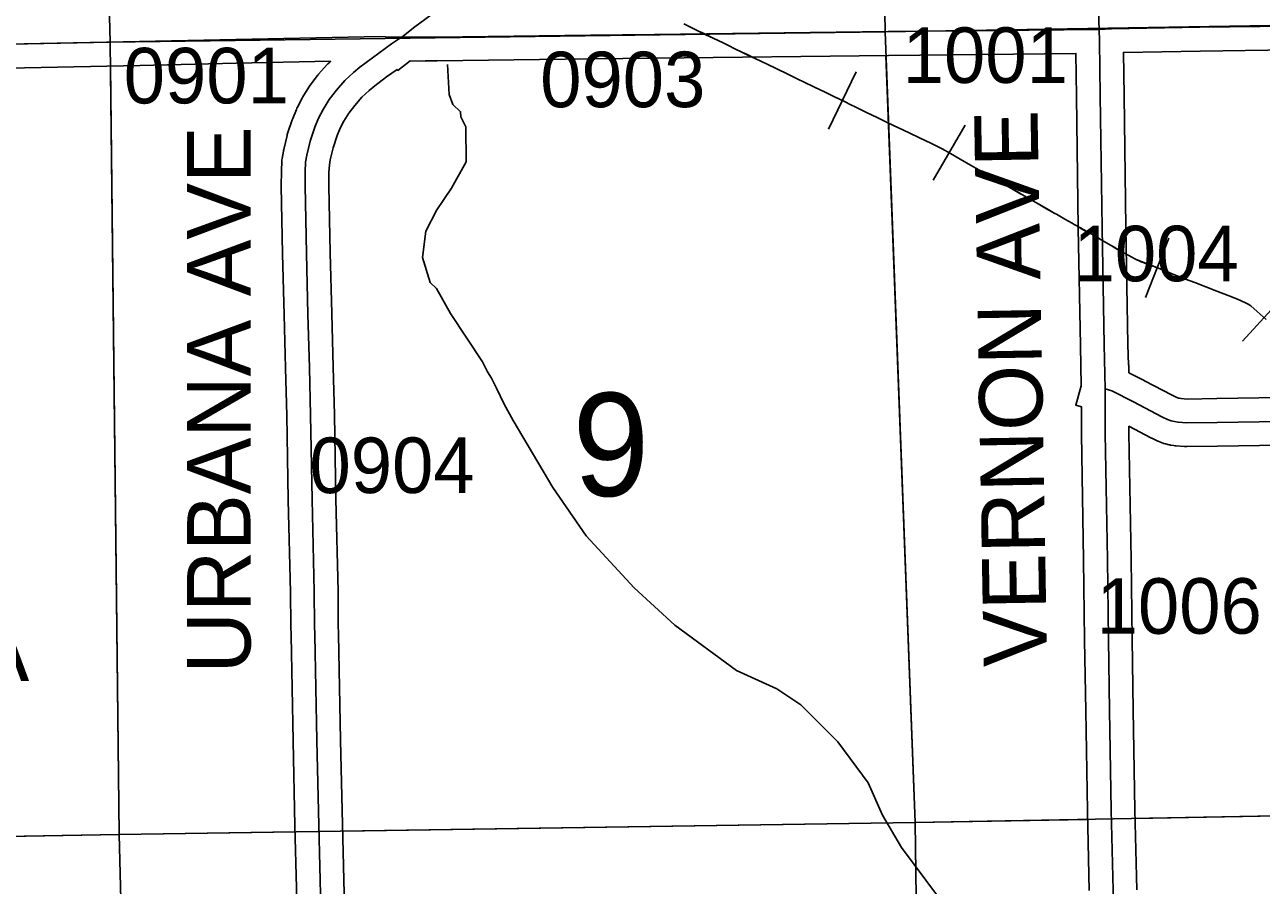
# Model space of a CAD drawing. Extents: x 23.6 to 68.7, y -63 to -29.
# Drawn here: x 52.625 to 54.184, y -53.585 to -52.5 of the extents above; entities that cross this region are included whole.
import ezdxf

# ---------------------------------------------------------------- set-up
doc = ezdxf.new("R2010")
doc.units = 0
for name, color, linetype in [('tdCoAirportTxt', 7, 'Continuous'), ('tdCoHydroRiver', 7, 'Continuous'), ('tdCoPipe', 7, 'Continuous'), ('tdCoSecRdNmbr', 7, 'Continuous'), ('tdCoSecRdTxt', 7, 'Continuous'), ('tdCoSecRteBand', 7, 'Continuous'), ('tdCoSecRteCL', 7, 'Continuous'), ('tdCoSectLine', 7, 'Continuous'), ('tdCoSectLinePart', 7, 'Continuous'), ('tdCoSectNmbr', 7, 'Continuous'), ('tdCoSurfConc', 7, 'Continuous'), ('tdCoSurfGravel', 7, 'Continuous')]:
    doc.layers.add(name, color=color, linetype=linetype)

msp = doc.modelspace()

# ---------------------------------------------------------------- linework, layer by layer
at = {"layer": 'tdCoHydroRiver'}
msp.add_lwpolyline([(53.7773, -53.6002), (53.7307, -53.5377), (53.7065, -53.4969), (53.6886, -53.4561), (53.6501, -53.4045), (53.6038, -53.3577), (53.5735, -53.3376), (53.5227, -53.3145), (53.4447, -53.2571), (53.3936, -53.2103), (53.3328, -53.1448), (53.291, -53.0837), (53.241, -52.9991), (53.2297, -52.9787), (53.22, -52.9583), (53.2135, -52.9458), (53.2087, -52.938), (53.2022, -52.9254), (53.162, -52.8643), (53.1442, -52.833), (53.1362, -52.8252), (53.1264, -52.7937), (53.1307, -52.7605), (53.1446, -52.7335), (53.1632, -52.7065), (53.1817, -52.6731), (53.1811, -52.6289), (53.1747, -52.6163), (53.1746, -52.61), (53.165, -52.6007), (53.1601, -52.5881), (53.1581, -52.5502)], dxfattribs=at)
at = {"layer": 'tdCoPipe'}
for p, q in [((53.6386, -52.632), (53.6733, -52.5597)), ((53.7706, -52.6963), (53.8109, -52.627)), ((54.0384, -52.844), (54.0676, -52.7694)), ((54.1607, -52.8993), (54.2148, -52.8401))]:
    msp.add_line(p, q, dxfattribs=at)
for points in [[(54.1903, -52.8721), (54.1792, -52.8619), (54.1709, -52.8546), (54.1676, -52.8524), (54.1645, -52.8507), (54.1541, -52.8464), (54.1425, -52.8417), (54.1284, -52.8362), (54.1144, -52.8308), (54.1005, -52.8253), (54.0889, -52.8209), (54.0749, -52.8155), (54.0659, -52.8119), (54.061, -52.8099), (54.047, -52.8044), (54.033, -52.799), (54.0255, -52.796), (54.021, -52.7935), (54.0079, -52.7862), (54.0056, -52.7849), (53.9989, -52.781), (53.9949, -52.7786), (53.9824, -52.7713), (53.9743, -52.7666), (53.9714, -52.7649), (53.9665, -52.7624), (53.9614, -52.7595), (53.9577, -52.7574), (53.9573, -52.7572), (53.9569, -52.757), (53.9556, -52.7562), (53.9551, -52.7559), (53.9545, -52.7556), (53.9537, -52.7551), (53.9525, -52.7545), (53.9517, -52.754), (53.9511, -52.7537), (53.9507, -52.7534), (53.9498, -52.7529), (53.9492, -52.7525), (53.9488, -52.7523), (53.9484, -52.7521), (53.9457, -52.7505), (53.9364, -52.7452), (53.926, -52.7393), (53.9241, -52.7382), (53.9133, -52.7322), (53.9007, -52.725), (53.8961, -52.7223), (53.8832, -52.7149), (53.8813, -52.7138), (53.8796, -52.7129), (53.8713, -52.708), (53.8693, -52.7069), (53.8563, -52.6995), (53.8542, -52.6982), (53.8411, -52.6907), (53.8281, -52.6832), (53.8177, -52.6773), (53.8047, -52.6697), (53.7924, -52.6627), (53.782, -52.6567), (53.7794, -52.6554), (53.7675, -52.6497), (53.754, -52.6432), (53.7404, -52.6367), (53.7269, -52.6302), (53.7135, -52.6239), (53.7, -52.6173), (53.6865, -52.6108), (53.6732, -52.6044), (53.666, -52.6009), (53.6594, -52.5976), (53.6459, -52.5911), (53.6342, -52.5854), (53.6207, -52.5789), (53.6071, -52.5724), (53.5998, -52.5688), (53.5863, -52.5623), (53.5734, -52.556), (53.5604, -52.5497), (53.5469, -52.5433), (53.5343, -52.5372), (53.531, -52.5356), (53.5189, -52.5297), (53.5142, -52.5274), (53.5097, -52.5252), (53.5055, -52.5231), (53.4929, -52.5171), (53.4794, -52.5107), (53.4744, -52.5083), (53.4618, -52.5022), (53.4559, -52.4993)], [(53.4559, -52.4993), (53.4618, -52.5021), (53.4745, -52.5082), (53.4795, -52.5106), (53.4929, -52.517), (53.5055, -52.5231), (53.5098, -52.5251), (53.5142, -52.5273), (53.5189, -52.5296), (53.5311, -52.5355), (53.5344, -52.5371), (53.5469, -52.5432), (53.5604, -52.5497), (53.5734, -52.5559), (53.5864, -52.5622), (53.5998, -52.5687), (53.6072, -52.5723), (53.6208, -52.5788), (53.6342, -52.5854), (53.6459, -52.591), (53.656, -52.5958)], [(53.7907, -52.6617), (53.7924, -52.6627), (53.8047, -52.6697), (53.8177, -52.6773), (53.8282, -52.6832), (53.8412, -52.6907), (53.8543, -52.6982), (53.8564, -52.6994), (53.8693, -52.7069), (53.8713, -52.7079), (53.8797, -52.7128), (53.8814, -52.7138), (53.8832, -52.7149), (53.8961, -52.7223), (53.9007, -52.725), (53.9133, -52.7321), (53.9241, -52.7382), (53.9261, -52.7393), (53.9365, -52.7452), (53.9457, -52.7505), (53.9485, -52.752), (53.9488, -52.7523), (53.9492, -52.7525), (53.9498, -52.7528), (53.9507, -52.7533), (53.9511, -52.7536), (53.9517, -52.7539), (53.9526, -52.7544), (53.9537, -52.7551), (53.9546, -52.7555), (53.9552, -52.7559), (53.9556, -52.7561), (53.957, -52.7569), (53.9573, -52.7571), (53.9577, -52.7573), (53.9614, -52.7594), (53.9665, -52.7623), (53.9714, -52.7649), (53.9743, -52.7666), (53.9824, -52.7713), (53.9949, -52.7786), (53.9989, -52.7809), (54.0057, -52.7848), (54.0079, -52.7861), (54.021, -52.7935), (54.0255, -52.796), (54.033, -52.7989), (54.047, -52.8044), (54.053, -52.8067)]]:
    msp.add_lwpolyline(points, dxfattribs=at)
at = {"layer": 'tdCoSecRteBand'}
for points in [[(54.221, -52.532), (54.1073, -52.5334), (54.0106, -52.5351), (54.0106, -52.5352), (54.0105, -52.5352), (54.0112, -52.5897), (54.0135, -52.7557), (54.0162, -52.9034), (54.0167, -52.9293), (54.0174, -52.9293), (54.0174, -52.939), (54.0367, -52.949), (54.0369, -52.9491), (54.037, -52.9491), (54.072, -52.9675), (54.0779, -52.9702), (54.0797, -52.9709), (54.081, -52.9712), (54.0831, -52.9716), (54.0907, -52.9722), (54.1283, -52.9717), (54.2342, -52.97)], [(52.9696, -53.6667), (52.9657, -53.5102), (52.9657, -53.5102), (52.9657, -53.5101), (52.9633, -53.4034), (52.9633, -53.4034), (52.9633, -53.4033), (52.9608, -53.2705), (52.9604, -53.2585), (52.9604, -53.2582), (52.9604, -53.2579), (52.96, -53.2155), (52.9573, -53.0996), (52.9573, -53.0995), (52.9573, -53.0994), (52.9554, -52.993), (52.954, -52.9334), (52.9521, -52.8661), (52.9521, -52.8661), (52.9521, -52.866), (52.9501, -52.7893), (52.9501, -52.7892), (52.9501, -52.7891), (52.9485, -52.704), (52.9485, -52.7036), (52.9485, -52.7031), (52.9486, -52.6855), (52.9486, -52.685), (52.9487, -52.6844), (52.9492, -52.6723), (52.9493, -52.6706), (52.9496, -52.6688), (52.9511, -52.6598), (52.9512, -52.6587), (52.9515, -52.6577), (52.9557, -52.64), (52.956, -52.6387), (52.9565, -52.6375), (52.9623, -52.62), (52.9626, -52.6192), (52.9629, -52.6184), (52.9675, -52.607), (52.9681, -52.6056), (52.9688, -52.6043), (52.9747, -52.593), (52.9751, -52.5922), (52.9756, -52.5913), (52.9832, -52.579), (52.984, -52.5777), (52.985, -52.5764), (52.9942, -52.5644), (52.9948, -52.5636), (52.9956, -52.5627), (53.0064, -52.5506), (53.0073, -52.5496), (53.0083, -52.5487), (53.0107, -52.5464), (52.8916, -52.5489), (52.7703, -52.5515), (52.7703, -52.5515), (52.7702, -52.5515), (52.562, -52.5557)], [(53.9674, -53.592), (53.965, -53.4914), (53.965, -53.4913), (53.965, -53.4912), (53.9629, -53.3654), (53.9615, -53.276), (53.9615, -53.2759), (53.9615, -53.2759), (53.9603, -53.1749), (53.9574, -53.0163), (53.9574, -53.016), (53.9574, -53.0157), (53.9574, -52.9819), (53.9503, -52.9799), (53.9573, -52.9554), (53.9562, -52.9047), (53.9562, -52.9046), (53.9562, -52.9046), (53.9535, -52.7567), (53.9535, -52.7567), (53.9535, -52.7566), (53.9512, -52.5906), (53.9512, -52.5905), (53.9512, -52.5905), (53.9505, -52.5364), (53.7142, -52.539), (53.4197, -52.5425), (53.4197, -52.5425), (53.3387, -52.5434), (53.1451, -52.5459), (53.1448, -52.5459), (53.1446, -52.5459), (53.1302, -52.5459), (53.1302, -52.5461), (53.1108, -52.5459), (53.0956, -52.5579), (53.0944, -52.5565), (53.0812, -52.5659), (53.0663, -52.5773), (53.0595, -52.583), (53.0502, -52.5916), (53.0411, -52.6019), (53.0335, -52.6117), (53.0273, -52.6218), (53.0226, -52.6308), (53.0189, -52.64), (53.0137, -52.6553), (53.0101, -52.6706), (53.0091, -52.6768), (53.0086, -52.6866), (53.0085, -52.7033), (53.0101, -52.7878), (53.0121, -52.8645), (53.014, -52.9319), (53.014, -52.9319), (53.014, -52.9319), (53.0154, -52.9916), (53.0154, -52.9917), (53.0154, -52.9919), (53.0173, -53.0983), (53.02, -53.2143), (53.02, -53.2145), (53.02, -53.2147), (53.0204, -53.257), (53.0208, -53.2688), (53.0208, -53.269), (53.0208, -53.2692), (53.0233, -53.4021), (53.0257, -53.5088), (53.0296, -53.6652)], [(54.2352, -53.03), (54.1292, -53.0316), (54.1292, -53.0316), (54.1291, -53.0316), (54.0902, -53.0322), (54.0889, -53.0322), (54.0875, -53.0321), (54.0771, -53.0313), (54.0756, -53.0312), (54.0741, -53.0309), (54.0698, -53.0302), (54.0689, -53.03), (54.0681, -53.0298), (54.0637, -53.0288), (54.0615, -53.0283), (54.0595, -53.0274), (54.055, -53.0256), (54.0543, -53.0254), (54.0537, -53.0251), (54.0463, -53.0217), (54.0456, -53.0214), (54.0448, -53.021), (54.0174, -53.0066), (54.0174, -53.0154), (54.0203, -53.1739), (54.0203, -53.174), (54.0203, -53.1741), (54.0215, -53.2751), (54.0229, -53.3644), (54.0229, -53.3644), (54.025, -53.4901), (54.0273, -53.5908)]]:
    msp.add_lwpolyline(points, dxfattribs=at)
at = {"layer": 'tdCoSecRteCL'}
for points in [[(53.9797, -52.5061), (53.9794, -52.4958), (53.9777, -52.395), (53.9753, -52.2783), (53.9738, -52.1748), (53.9712, -52.0126), (53.97, -51.9676), (53.9694, -51.9359), (53.9688, -51.8557), (53.9683, -51.7748), (53.9668, -51.6969), (53.9647, -51.6002), (53.9641, -51.515), (53.9638, -51.4892), (53.9635, -51.4559), (53.9647, -51.4448), (53.9677, -51.4386), (53.9724, -51.4318)], [(53.1006, -52.5158), (53.1168, -52.503), (53.144, -52.483)], [(51.7315, -52.5423), (51.8347, -52.5396), (51.9747, -52.5364), (52.1057, -52.5342), (52.2119, -52.5328), (52.4506, -52.5279), (52.5614, -52.5257), (52.7696, -52.5215), (52.891, -52.5189), (53.0732, -52.5151), (53.0797, -52.5156), (53.1006, -52.5158)], [(52.9996, -53.666), (52.9957, -53.5095), (52.9933, -53.4027), (52.9908, -53.2697), (52.9904, -53.2576), (52.99, -53.215), (52.9873, -53.0989), (52.9854, -52.9924), (52.984, -52.9327), (52.9821, -52.8653), (52.9801, -52.7885), (52.9785, -52.7034), (52.9786, -52.6858), (52.9792, -52.6737), (52.9807, -52.6647), (52.9849, -52.647), (52.9908, -52.6296), (52.9954, -52.6182), (53.0012, -52.607), (53.0088, -52.5947), (53.018, -52.5827), (53.0288, -52.5706), (53.0396, -52.5605), (53.0475, -52.5539), (53.0633, -52.5418), (53.0876, -52.5245), (53.1002, -52.5161), (53.1006, -52.5158)], [(53.1006, -52.5158), (53.1447, -52.5159), (53.3383, -52.5134), (53.4193, -52.5125), (53.7138, -52.509), (53.9797, -52.5061)], [(53.9797, -52.5061), (53.9953, -52.5053), (54.1069, -52.5034), (54.2207, -52.502)], [(53.9874, -52.9593), (53.9862, -52.904), (53.9835, -52.7562), (53.9812, -52.5901), (53.9803, -52.5211), (53.9797, -52.5061)], [(54.0056, -54.0039), (54.0047, -53.9941), (54.0035, -53.923), (54.0023, -53.8498), (54.0015, -53.7755), (53.9988, -53.6899), (53.9973, -53.5915), (53.995, -53.4907), (53.9929, -53.3649), (53.9915, -53.2755), (53.9903, -53.1744), (53.9874, -53.0157), (53.9874, -52.9593)], [(53.9874, -52.9593), (53.9958, -52.9617), (54.023, -52.9757), (54.0588, -52.9945), (54.0661, -52.9978), (54.0706, -52.9996), (54.075, -53.0006), (54.0793, -53.0014), (54.0898, -53.0022), (54.1287, -53.0017), (54.2347, -53)]]:
    msp.add_lwpolyline(points, dxfattribs=at)
at = {"layer": 'tdCoSectLine'}
for points in [[(53.6918, -51.4367), (53.7099, -52.5091)], [(52.7049, -51.4551), (52.7326, -52.5223)], [(53.7099, -52.5091), (54.7316, -52.4926)], [(52.7326, -52.5223), (53.7099, -52.5091)], [(53.7099, -52.5091), (53.7478, -53.5063)], [(51.7311, -52.5423), (52.7326, -52.5223)], [(52.7326, -52.5223), (52.744, -53.5211)], [(53.7478, -53.5063), (54.7484, -53.4875)], [(52.744, -53.5211), (53.7478, -53.5063)], [(53.7478, -53.5063), (53.7547, -54.0078), (53.7662, -54.4988)], [(51.7556, -53.5387), (52.744, -53.5211)], [(52.744, -53.5211), (52.7697, -54.5189)]]:
    msp.add_lwpolyline(points, dxfattribs=at)
at = {"layer": 'tdCoSectLinePart'}
for points in [[(53.711, -52.5391), (53.7478, -53.5063)], [(52.733, -52.5521), (52.744, -53.5211)], [(54.0249, -53.5011), (54.7484, -53.4875)], [(53.0256, -53.5169), (53.7478, -53.5063)], [(53.7478, -53.5063), (53.9649, -53.5022)], [(53.7478, -53.5063), (53.7543, -53.9778)], [(51.7851, -53.5382), (52.744, -53.5211)], [(52.744, -53.5211), (52.9656, -53.5178)], [(52.744, -53.5211), (52.7697, -54.5189)]]:
    msp.add_lwpolyline(points, dxfattribs=at)
at = {"layer": 'tdCoSurfConc'}
msp.add_lwpolyline([(52.9996, -53.666), (52.9957, -53.5095), (52.9933, -53.4027), (52.9908, -53.2697), (52.9904, -53.2576), (52.99, -53.215), (52.9873, -53.0989), (52.9854, -52.9924), (52.984, -52.9327), (52.9821, -52.8653), (52.9801, -52.7885), (52.9785, -52.7034), (52.9786, -52.6858), (52.9792, -52.6737), (52.9807, -52.6647), (52.9849, -52.647), (52.9908, -52.6296), (52.9954, -52.6182), (53.0012, -52.607), (53.0088, -52.5947), (53.018, -52.5827), (53.0288, -52.5706), (53.0396, -52.5605), (53.0475, -52.5539), (53.0633, -52.5418), (53.0876, -52.5245), (53.1002, -52.5161), (53.1006, -52.5158), (53.1168, -52.503), (53.144, -52.483)], dxfattribs=at)
at = {"layer": 'tdCoSurfGravel'}
for points in [[(53.9797, -52.5061), (53.9794, -52.4958), (53.9777, -52.395), (53.9753, -52.2783), (53.9738, -52.1748), (53.9712, -52.0126), (53.97, -51.9676), (53.9694, -51.9359), (53.9688, -51.8557), (53.9683, -51.7748), (53.9668, -51.6969), (53.9647, -51.6002), (53.9641, -51.515), (53.9638, -51.4892), (53.9635, -51.4559), (53.9647, -51.4448), (53.9677, -51.4386), (53.9724, -51.4318)], [(52.5614, -52.5257), (52.7696, -52.5215), (52.891, -52.5189), (53.0732, -52.5151), (53.0797, -52.5156), (53.1006, -52.5158), (53.1447, -52.5159), (53.3383, -52.5134), (53.4193, -52.5125), (53.7138, -52.509), (53.9797, -52.5061), (53.9953, -52.5053), (54.1069, -52.5034), (54.2207, -52.502)], [(54.0056, -54.0039), (54.0047, -53.9941), (54.0035, -53.923), (54.0023, -53.8498), (54.0015, -53.7755), (53.9988, -53.6899), (53.9973, -53.5915), (53.995, -53.4907), (53.9929, -53.3649), (53.9915, -53.2755), (53.9903, -53.1744), (53.9874, -53.0157), (53.9874, -52.9593), (53.9862, -52.904), (53.9835, -52.7562), (53.9812, -52.5901), (53.9803, -52.5211), (53.9797, -52.5061), (53.9797, -52.5061)], [(53.9874, -52.9593), (53.9958, -52.9617), (54.023, -52.9757), (54.0588, -52.9945), (54.0661, -52.9978), (54.0706, -52.9996), (54.075, -53.0006), (54.0793, -53.0014), (54.0898, -53.0022), (54.1287, -53.0017), (54.2347, -53)]]:
    msp.add_lwpolyline(points, dxfattribs=at)

# ---------------------------------------------------------------- texts
at = {"layer": 'tdCoAirportTxt'}
msp.add_text('OSKALOOSA', height=0.08, rotation=0.0396, dxfattribs=at).set_placement((51.9648, -53.3281))
at = {"layer": 'tdCoSecRdNmbr'}
for s, rotation, p in [('1001', 0.0406, (53.7321, -52.5737)), ('0901', 0.0399, (52.7498, -52.5995)), ('0903', 0.0403, (53.275, -52.6043)), ('1004', 0.0408, (53.9476, -52.8238)), ('0904', 0.0401, (52.9841, -53.0908)), ('1006', 0.0408, (53.9767, -53.2682))]:
    msp.add_text(s, height=0.07, rotation=rotation, dxfattribs=at).set_placement(p)
at = {"layer": 'tdCoSecRdTxt'}
for s, rotation, p in [('VERNON AVE', 91, (53.9143, -53.3088)), ('URBANA AVE', 90, (52.9097, -53.3181))]:
    msp.add_text(s, height=0.08, rotation=rotation, dxfattribs=at).set_placement(p)
at = {"layer": 'tdCoSectNmbr'}
msp.add_text('9', height=0.13, rotation=1.0403, dxfattribs=at).set_placement((53.3172, -53.0953))

doc.saveas('drawing.dxf')
